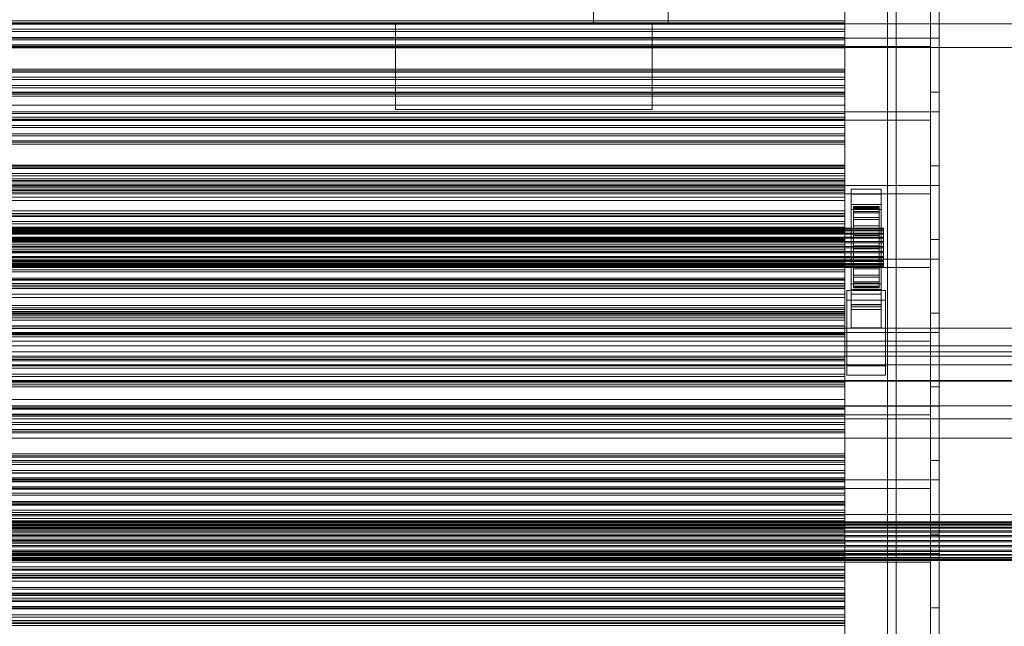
# Model space of a CAD drawing. Header units: millimetres. Extents: x -1970 to 61924, y -58230 to 6847.
# Tile 327 of 656: x 864 to 1324, y -32981 to -32698. Entities that reach past the tile are written whole.
import ezdxf

# ---------------------------------------------------------------- set-up
doc = ezdxf.new("R2010")
doc.units = ezdxf.units.MM
for name, color, linetype, lineweight in [('frontal_C03', 7, 'Continuous', 0), ('frontal_C03-dry', 7, 'Continuous', 0), ('frontal_tolva', 7, 'Continuous', 0)]:
    doc.layers.add(name, color=color, linetype=linetype, lineweight=lineweight)

msp = doc.modelspace()

# ---------------------------------------------------------------- linework, layer by layer
at = {"layer": 'frontal_C03'}
for p, q in [((1270, -32314.944), (1270, -34875.113)), ((1274, -34875.113), (1274, -32314.944)), ((1270, -32318.841), (1270, -34879.011)), ((1270, -35001.792), (1270, -32441.623)), ((1274, -32441.623), (1274, -35001.792)), ((1250, -32698.601), (-1250, -32698.601)), ((1250, -32699.482), (1250, -32698.601)), ((1250, -32698.601), (1250, -32700.136)), ((1250, -32699.482), (-1250, -32699.482)), ((1250, -32700.136), (-1250, -32700.136)), ((1250, -32702.443), (-1250, -32702.443)), ((-1250, -32703.501), (1250, -32703.501)), ((1250, -32702.443), (1250, -32699.482)), ((1250, -32700.136), (1250, -32703.501)), ((1250, -32706.353), (1250, -32702.443)), ((1250, -32703.501), (1250, -32707.41)), ((1250, -32706.353), (-1250, -32706.353)), ((1250, -32707.41), (-1250, -32707.41)), ((1250, -32709.717), (1250, -32706.353)), ((1250, -32707.41), (1250, -32710.371)), ((1250, -32709.717), (-1250, -32709.717)), ((1250, -32710.371), (-1250, -32710.371)), ((1250, -32711.252), (-1250, -32711.252)), ((1250, -32711.252), (1250, -32709.717)), ((1250, -32710.371), (1250, -32711.252)), ((1250, -32721.059), (-1250, -32721.059)), ((1250, -32721.94), (1250, -32721.059)), ((1250, -32721.059), (1250, -32722.593)), ((1250, -32721.94), (-1250, -32721.94)), ((1250, -32722.593), (-1250, -32722.593)), ((1250, -32724.901), (-1250, -32724.901)), ((-1250, -32725.958), (1250, -32725.958)), ((1250, -32724.901), (1250, -32721.94)), ((1250, -32722.593), (1250, -32725.958)), ((1250, -32728.81), (1250, -32724.901)), ((1250, -32725.958), (1250, -32729.868)), ((1250, -32728.81), (-1250, -32728.81)), ((1250, -32729.868), (-1250, -32729.868)), ((1250, -32732.175), (1250, -32728.81)), ((1250, -32729.868), (1250, -32732.828)), ((1250, -32732.175), (-1250, -32732.175)), ((1250, -32732.828), (-1250, -32732.828)), ((1250, -32733.71), (-1250, -32733.71)), ((1250, -32733.71), (1250, -32732.175)), ((1250, -32732.828), (1250, -32733.71)), ((1250, -32743.516), (-1250, -32743.516)), ((1250, -32744.398), (-1250, -32744.398)), ((1250, -32744.398), (1250, -32743.516)), ((1250, -32743.516), (1250, -32745.051)), ((1250, -32747.358), (1250, -32744.398)), ((1250, -32745.051), (-1250, -32745.051)), ((1250, -32747.358), (-1250, -32747.358)), ((-1250, -32748.416), (1250, -32748.416)), ((1250, -32745.051), (1250, -32748.416)), ((1250, -32751.268), (1250, -32747.358)), ((1250, -32748.416), (1250, -32752.325)), ((1250, -32751.268), (-1250, -32751.268)), ((1250, -32752.325), (-1250, -32752.325)), ((1250, -32754.633), (1250, -32751.268)), ((1250, -32752.325), (1250, -32755.286)), ((1250, -32754.633), (-1250, -32754.633)), ((1250, -32755.286), (-1250, -32755.286)), ((1250, -32756.167), (-1250, -32756.167)), ((1250, -32756.167), (1250, -32754.633)), ((1250, -32755.286), (1250, -32756.167)), ((1250, -32765.974), (-1250, -32765.974)), ((1250, -32766.855), (-1250, -32766.855)), ((1250, -32767.509), (-1250, -32767.509)), ((1250, -32766.855), (1250, -32765.974)), ((1250, -32765.974), (1250, -32767.509)), ((1250, -32769.816), (1250, -32766.855)), ((1250, -32767.509), (1250, -32770.873)), ((1250, -32769.816), (-1250, -32769.816)), ((-1250, -32770.873), (1250, -32770.873)), ((-1250, -32772.308), (1250, -32772.308)), ((1250, -32773.726), (1250, -32769.816)), ((1250, -32770.873), (1250, -32774.783)), ((1250, -32773.69), (1250, -32772.308)), ((1250, -32772.308), (1250, -32773.105)), ((-1250, -32773.105), (1250, -32773.105)), ((-1250, -32773.69), (1250, -32773.69)), ((1250, -32773.726), (-1250, -32773.726)), ((1250, -32774.783), (-1250, -32774.783)), ((-1250, -32776.028), (1250, -32776.028)), ((1250, -32777.09), (-1250, -32777.09)), ((1250, -32773.105), (1250, -32776.028)), ((1250, -32777.157), (1250, -32773.69)), ((1250, -32777.09), (1250, -32773.726)), ((1250, -32774.783), (1250, -32777.744)), ((1250, -32776.028), (1250, -32780.876)), ((1250, -32778.625), (1250, -32777.09)), ((-1250, -32777.157), (1250, -32777.157)), ((1250, -32777.744), (-1250, -32777.744)), ((1250, -32778.625), (-1250, -32778.625)), ((-1250, -32780.876), (1250, -32780.876)), ((1250, -32782.473), (1250, -32777.157)), ((1250, -32777.744), (1250, -32778.625)), ((1250, -32780.876), (1250, -32787.32)), ((1253, -32779.405), (1253, -32777.159)), ((1253, -32777.159), (1267, -32777.159)), ((1253, -32823.933), (1253, -32777.159)), ((1267, -32779.405), (1253, -32779.405)), ((1253, -32779.405), (1253, -32826.179)), ((1267, -32777.159), (1267, -32779.405)), ((1267, -32777.159), (1267, -32823.933)), ((1267, -32826.179), (1267, -32779.405)), ((-1250, -32782.473), (1250, -32782.473)), ((1250, -32789.276), (1250, -32782.473)), ((1253, -32786.591), (1253, -32784.346)), ((1253, -32784.346), (1267, -32784.346)), ((1253, -32831.12), (1253, -32784.346)), ((1254, -32795.293), (1254, -32785.3)), ((1254, -32785.3), (1254, -32786.12)), ((1254, -32785.3), (1266, -32785.3)), ((1254, -32785.773), (1254, -32785.3)), ((1254, -32795.518), (1254, -32785.773)), ((1254, -32785.773), (1266, -32785.773)), ((1254, -32787.508), (1254, -32785.773)), ((1254, -32795.682), (1254, -32786.12)), ((1254, -32786.12), (1254, -32788.179)), ((1254, -32786.12), (1266, -32786.12)), ((1266, -32786.12), (1266, -32785.3)), ((1266, -32785.3), (1266, -32795.293)), ((1266, -32785.3), (1266, -32785.773)), ((1266, -32785.773), (1266, -32795.518)), ((1266, -32785.773), (1266, -32787.508)), ((1266, -32788.179), (1266, -32786.12)), ((1266, -32786.12), (1266, -32795.682)), ((1267, -32784.346), (1267, -32786.591)), ((1267, -32784.346), (1267, -32831.12)), ((-1250, -32787.32), (1250, -32787.32)), ((1250, -32788.431), (-1250, -32788.431)), ((-1250, -32789.276), (1250, -32789.276)), ((1250, -32789.313), (-1250, -32789.313)), ((1250, -32789.966), (-1250, -32789.966)), ((1250, -32787.32), (1250, -32794.92)), ((1250, -32789.313), (1250, -32788.431)), ((1250, -32788.431), (1250, -32789.966)), ((1250, -32797.101), (1250, -32789.276)), ((1250, -32792.274), (1250, -32789.313)), ((1250, -32789.966), (1250, -32793.331)), ((1267, -32786.591), (1253, -32786.591)), ((1253, -32786.591), (1253, -32833.365)), ((1254, -32796.34), (1254, -32787.508)), ((1254, -32787.508), (1266, -32787.508)), ((1254, -32790.387), (1254, -32787.508)), ((1254, -32796.657), (1254, -32788.179)), ((1254, -32788.179), (1254, -32791.335)), ((1254, -32788.179), (1266, -32788.179)), ((1254, -32797.703), (1254, -32790.387)), ((1254, -32790.387), (1266, -32790.387)), ((1254, -32794.213), (1254, -32790.387)), ((1266, -32787.508), (1266, -32796.34)), ((1266, -32787.508), (1266, -32790.387)), ((1266, -32791.335), (1266, -32788.179)), ((1266, -32788.179), (1266, -32796.657)), ((1266, -32790.387), (1266, -32797.703)), ((1266, -32790.387), (1266, -32794.213)), ((1267, -32833.365), (1267, -32786.591)), ((-1268, -32795.293), (1268, -32795.293)), ((-1268, -32795.518), (1268, -32795.518)), ((1250, -32792.274), (-1250, -32792.274)), ((-1250, -32793.331), (1250, -32793.331)), ((-1250, -32794.92), (1250, -32794.92)), ((1250, -32796.183), (1250, -32792.274)), ((1250, -32793.331), (1250, -32797.24)), ((1250, -32794.92), (1250, -32803.159)), ((1254, -32798.152), (1254, -32791.335)), ((1254, -32791.335), (1254, -32795.374)), ((1254, -32791.335), (1266, -32791.335)), ((1254, -32799.516), (1254, -32794.213)), ((1254, -32794.213), (1266, -32794.213)), ((1254, -32798.726), (1254, -32794.213)), ((1254, -32795.682), (1254, -32795.293)), ((1266, -32795.293), (1254, -32795.293)), ((1254, -32795.293), (1254, -32795.518)), ((1254, -32800.066), (1254, -32795.374)), ((1254, -32795.374), (1254, -32800.021)), ((1254, -32795.374), (1266, -32795.374)), ((1266, -32795.518), (1254, -32795.518)), ((1254, -32795.518), (1254, -32796.34)), ((1266, -32795.374), (1266, -32791.335)), ((1266, -32791.335), (1266, -32798.152)), ((1266, -32794.213), (1266, -32799.516)), ((1266, -32794.213), (1266, -32798.726)), ((1266, -32795.293), (1266, -32795.682)), ((1266, -32795.518), (1266, -32795.293)), ((1266, -32800.021), (1266, -32795.374)), ((1266, -32795.374), (1266, -32800.066)), ((1266, -32796.34), (1266, -32795.518)), ((1268, -32795.682), (1268, -32795.293)), ((1268, -32795.293), (1268, -32795.518)), ((1268, -32795.518), (1268, -32796.34)), ((-1268, -32795.682), (1268, -32795.682)), ((-1268, -32796.34), (1268, -32796.34)), ((-1268, -32796.657), (1268, -32796.657)), ((-1268, -32797.703), (1268, -32797.703)), ((-1268, -32798.152), (1268, -32798.152)), ((-1268, -32799.516), (1268, -32799.516)), ((-1268, -32800.066), (1268, -32800.066)), ((1250, -32796.183), (-1250, -32796.183)), ((1250, -32797.101), (-1250, -32797.101)), ((1250, -32797.24), (-1250, -32797.24)), ((1250, -32799.548), (-1250, -32799.548)), ((1250, -32799.548), (1250, -32796.183)), ((1250, -32805.417), (1250, -32797.101)), ((1250, -32797.24), (1250, -32800.201)), ((1250, -32801.083), (1250, -32799.548)), ((1254, -32796.657), (1254, -32795.682)), ((1266, -32795.682), (1254, -32795.682)), ((1266, -32796.34), (1254, -32796.34)), ((1254, -32796.34), (1254, -32797.703)), ((1254, -32798.152), (1254, -32796.657)), ((1266, -32796.657), (1254, -32796.657)), ((1266, -32797.703), (1254, -32797.703)), ((1254, -32797.703), (1254, -32799.516)), ((1254, -32800.066), (1254, -32798.152)), ((1266, -32798.152), (1254, -32798.152)), ((1254, -32801.653), (1254, -32798.726)), ((1254, -32798.726), (1266, -32798.726)), ((1254, -32803.617), (1254, -32798.726)), ((1266, -32799.516), (1254, -32799.516)), ((1254, -32799.516), (1254, -32801.653)), ((1254, -32800.021), (1254, -32802.267)), ((1266, -32800.021), (1254, -32800.021)), ((1254, -32800.021), (1254, -32804.958)), ((1254, -32802.267), (1254, -32800.066)), ((1266, -32800.066), (1254, -32800.066)), ((1266, -32795.682), (1266, -32796.657)), ((1266, -32797.703), (1266, -32796.34)), ((1266, -32796.657), (1266, -32798.152)), ((1266, -32799.516), (1266, -32797.703)), ((1266, -32798.152), (1266, -32800.066)), ((1266, -32798.726), (1266, -32801.653)), ((1266, -32798.726), (1266, -32803.617)), ((1266, -32801.653), (1266, -32799.516)), ((1266, -32802.267), (1266, -32800.021)), ((1266, -32804.958), (1266, -32800.021)), ((1266, -32800.066), (1266, -32802.267)), ((1268, -32796.657), (1268, -32795.682)), ((1268, -32796.34), (1268, -32797.703)), ((1268, -32798.152), (1268, -32796.657)), ((1268, -32797.703), (1268, -32799.516)), ((1268, -32800.066), (1268, -32798.152)), ((1268, -32799.516), (1268, -32801.653)), ((1268, -32802.267), (1268, -32800.066)), ((-1268, -32801.653), (1268, -32801.653)), ((1268, -32802.267), (-1268, -32802.267)), ((-1268, -32803.97), (1268, -32803.97)), ((-1268, -32804.605), (1268, -32804.605)), ((1250, -32800.201), (-1250, -32800.201)), ((1250, -32801.083), (-1250, -32801.083)), ((-1250, -32803.159), (1250, -32803.159)), ((1250, -32800.201), (1250, -32801.083)), ((1250, -32803.159), (1250, -32811.474)), ((1266, -32801.653), (1254, -32801.653)), ((1254, -32801.653), (1254, -32803.97)), ((1254, -32802.267), (1266, -32802.267)), ((1254, -32804.605), (1254, -32802.267)), ((1254, -32803.97), (1254, -32803.617)), ((1254, -32803.617), (1266, -32803.617)), ((1254, -32808.555), (1254, -32803.617)), ((1266, -32803.97), (1254, -32803.97)), ((1254, -32803.97), (1254, -32806.309)), ((1254, -32806.922), (1254, -32804.605)), ((1254, -32804.605), (1254, -32804.958)), ((1266, -32804.605), (1254, -32804.605)), ((1266, -32803.97), (1266, -32801.653)), ((1266, -32802.267), (1266, -32804.605)), ((1266, -32803.617), (1266, -32803.97)), ((1266, -32803.617), (1266, -32808.555)), ((1266, -32806.309), (1266, -32803.97)), ((1266, -32804.958), (1266, -32804.605)), ((1266, -32804.605), (1266, -32806.922)), ((1268, -32801.653), (1268, -32803.97)), ((1268, -32804.605), (1268, -32802.267)), ((1268, -32803.97), (1268, -32806.309)), ((1268, -32806.922), (1268, -32804.605)), ((-1268, -32806.309), (1268, -32806.309)), ((-1268, -32806.922), (1268, -32806.922)), ((-1268, -32808.51), (1268, -32808.51)), ((-1268, -32809.06), (1268, -32809.06)), ((-1250, -32805.417), (1250, -32805.417)), ((1250, -32813.655), (1250, -32805.417)), ((1254, -32804.958), (1254, -32809.85)), ((1254, -32804.958), (1266, -32804.958)), ((1254, -32806.309), (1254, -32808.555)), ((1266, -32806.309), (1254, -32806.309)), ((1254, -32806.309), (1254, -32808.51)), ((1254, -32809.06), (1254, -32806.922)), ((1254, -32806.922), (1254, -32809.85)), ((1266, -32806.922), (1254, -32806.922)), ((1254, -32808.51), (1254, -32813.201)), ((1266, -32808.51), (1254, -32808.51)), ((1254, -32808.51), (1254, -32810.423)), ((1254, -32808.555), (1266, -32808.555)), ((1254, -32813.201), (1254, -32808.555)), ((1254, -32810.872), (1254, -32809.06)), ((1254, -32809.06), (1254, -32814.362)), ((1266, -32809.06), (1254, -32809.06)), ((1266, -32809.85), (1266, -32804.958)), ((1266, -32808.555), (1266, -32806.309)), ((1266, -32808.51), (1266, -32806.309)), ((1266, -32809.85), (1266, -32806.922)), ((1266, -32806.922), (1266, -32809.06)), ((1266, -32813.201), (1266, -32808.51)), ((1266, -32810.423), (1266, -32808.51)), ((1266, -32808.555), (1266, -32813.201)), ((1266, -32814.362), (1266, -32809.06)), ((1266, -32809.06), (1266, -32810.872)), ((1268, -32806.309), (1268, -32808.51)), ((1268, -32809.06), (1268, -32806.922)), ((1268, -32808.51), (1268, -32810.423)), ((1268, -32810.872), (1268, -32809.06)), ((-1268, -32810.423), (1268, -32810.423)), ((-1268, -32810.872), (1268, -32810.872)), ((-1268, -32811.918), (1268, -32811.918)), ((-1268, -32812.236), (1268, -32812.236)), ((-1268, -32812.894), (1268, -32812.894)), ((-1268, -32813.058), (1268, -32813.058)), ((-1268, -32813.282), (1268, -32813.282)), ((1250, -32810.889), (-1250, -32810.889)), ((-1250, -32811.474), (1250, -32811.474)), ((1250, -32811.77), (-1250, -32811.77)), ((1250, -32812.424), (-1250, -32812.424)), ((-1250, -32813.655), (1250, -32813.655)), ((1250, -32811.77), (1250, -32810.889)), ((1250, -32810.889), (1250, -32812.424)), ((1250, -32811.474), (1250, -32819.3)), ((1250, -32814.731), (1250, -32811.77)), ((1250, -32812.424), (1250, -32815.789)), ((1250, -32821.256), (1250, -32813.655)), ((1254, -32809.85), (1254, -32814.362)), ((1254, -32809.85), (1266, -32809.85)), ((1254, -32810.423), (1254, -32817.24)), ((1266, -32810.423), (1254, -32810.423)), ((1254, -32810.423), (1254, -32811.918)), ((1254, -32812.236), (1254, -32810.872)), ((1254, -32810.872), (1254, -32818.189)), ((1266, -32810.872), (1254, -32810.872)), ((1254, -32811.918), (1254, -32820.397)), ((1266, -32811.918), (1254, -32811.918)), ((1254, -32811.918), (1254, -32812.894)), ((1254, -32813.058), (1254, -32812.236)), ((1254, -32812.236), (1254, -32821.067)), ((1266, -32812.236), (1254, -32812.236)), ((1254, -32812.894), (1254, -32822.455)), ((1266, -32812.894), (1254, -32812.894)), ((1254, -32812.894), (1254, -32813.282)), ((1254, -32813.282), (1254, -32813.058)), ((1254, -32813.058), (1254, -32822.802)), ((1266, -32813.058), (1254, -32813.058)), ((1254, -32813.201), (1266, -32813.201)), ((1254, -32817.24), (1254, -32813.201)), ((1254, -32813.282), (1254, -32823.276)), ((1266, -32813.282), (1254, -32813.282)), ((1266, -32814.362), (1266, -32809.85)), ((1266, -32817.24), (1266, -32810.423)), ((1266, -32811.918), (1266, -32810.423)), ((1266, -32818.189), (1266, -32810.872)), ((1266, -32810.872), (1266, -32812.236)), ((1266, -32820.397), (1266, -32811.918)), ((1266, -32812.894), (1266, -32811.918)), ((1266, -32821.067), (1266, -32812.236)), ((1266, -32812.236), (1266, -32813.058)), ((1266, -32822.455), (1266, -32812.894)), ((1266, -32813.282), (1266, -32812.894)), ((1266, -32822.802), (1266, -32813.058)), ((1266, -32813.058), (1266, -32813.282)), ((1266, -32813.201), (1266, -32817.24)), ((1266, -32823.276), (1266, -32813.282)), ((1268, -32810.423), (1268, -32811.918)), ((1268, -32812.236), (1268, -32810.872)), ((1268, -32811.918), (1268, -32812.894)), ((1268, -32813.058), (1268, -32812.236)), ((1268, -32812.894), (1268, -32813.282)), ((1268, -32813.282), (1268, -32813.058)), ((1250, -32814.731), (-1250, -32814.731)), ((-1250, -32815.789), (1250, -32815.789)), ((1250, -32818.641), (1250, -32814.731)), ((1250, -32815.789), (1250, -32819.698)), ((1254, -32814.362), (1254, -32818.189)), ((1254, -32814.362), (1266, -32814.362)), ((1254, -32817.24), (1266, -32817.24)), ((1254, -32820.397), (1254, -32817.24)), ((1254, -32818.189), (1254, -32821.067)), ((1254, -32818.189), (1266, -32818.189)), ((1266, -32818.189), (1266, -32814.362)), ((1266, -32817.24), (1266, -32820.397)), ((1266, -32821.067), (1266, -32818.189)), ((1250, -32818.641), (-1250, -32818.641)), ((-1250, -32819.3), (1250, -32819.3)), ((1250, -32819.698), (-1250, -32819.698)), ((-1250, -32821.256), (1250, -32821.256)), ((1250, -32822.006), (-1250, -32822.006)), ((1250, -32822.659), (-1250, -32822.659)), ((1250, -32822.006), (1250, -32818.641)), ((1250, -32819.3), (1250, -32826.103)), ((1250, -32819.698), (1250, -32822.659)), ((1250, -32827.7), (1250, -32821.256)), ((1250, -32823.54), (1250, -32822.006)), ((1250, -32822.659), (1250, -32823.54)), ((1253, -32832.09), (1253, -32821.31)), ((1253, -32821.31), (1267, -32821.31)), ((1253, -32831.055), (1253, -32821.31)), ((1254, -32820.397), (1266, -32820.397)), ((1254, -32822.455), (1254, -32820.397)), ((1254, -32821.067), (1254, -32822.802)), ((1254, -32821.067), (1266, -32821.067)), ((1254, -32822.455), (1266, -32822.455)), ((1254, -32823.276), (1254, -32822.455)), ((1254, -32822.802), (1254, -32823.276)), ((1254, -32822.802), (1266, -32822.802)), ((1266, -32820.397), (1266, -32822.455)), ((1266, -32822.802), (1266, -32821.067)), ((1266, -32822.455), (1266, -32823.276)), ((1266, -32823.276), (1266, -32822.802)), ((1267, -32821.31), (1267, -32832.09)), ((1267, -32821.31), (1267, -32831.055)), ((1250, -32823.54), (-1250, -32823.54)), ((-1250, -32826.103), (1250, -32826.103)), ((-1250, -32827.7), (1250, -32827.7)), ((1250, -32826.103), (1250, -32831.419)), ((1250, -32832.548), (1250, -32827.7)), ((1251, -32828.946), (1251, -32824.455)), ((1251, -32824.455), (1269, -32824.455)), ((1251, -32859.535), (1251, -32824.455)), ((1267, -32823.933), (1253, -32823.933)), ((1253, -32823.933), (1253, -32826.179)), ((1253, -32826.179), (1267, -32826.179)), ((1254, -32823.276), (1266, -32823.276)), ((1267, -32826.179), (1267, -32823.933)), ((1269, -32824.455), (1269, -32828.946)), ((1269, -32824.455), (1269, -32859.535)), ((-1250, -32831.419), (1250, -32831.419)), ((1250, -32831.419), (1250, -32834.886)), ((1269, -32828.946), (1251, -32828.946)), ((1251, -32864.027), (1251, -32828.946)), ((1267, -32831.055), (1253, -32831.055)), ((1253, -32831.055), (1253, -32841.835)), ((1267, -32831.12), (1253, -32831.12)), ((1253, -32831.12), (1253, -32833.365)), ((1267, -32832.09), (1253, -32832.09)), ((1253, -32832.09), (1253, -32841.835)), ((1267, -32841.835), (1267, -32831.055)), ((1267, -32833.365), (1267, -32831.12)), ((1267, -32841.835), (1267, -32832.09)), ((1269, -32864.027), (1269, -32828.946)), ((-1250, -32832.548), (1250, -32832.548)), ((1250, -32833.347), (-1250, -32833.347)), ((1250, -32834.228), (-1250, -32834.228)), ((1250, -32834.882), (-1250, -32834.882)), ((-1250, -32834.886), (1250, -32834.886)), ((-1250, -32835.47), (1250, -32835.47)), ((-1250, -32836.268), (1250, -32836.268)), ((1250, -32835.47), (1250, -32832.548)), ((1250, -32834.228), (1250, -32833.347)), ((1250, -32833.347), (1250, -32834.882)), ((1250, -32837.189), (1250, -32834.228)), ((1250, -32834.882), (1250, -32838.246)), ((1250, -32834.886), (1250, -32836.268)), ((1250, -32836.268), (1250, -32835.47)), ((1253, -32833.365), (1267, -32833.365)), ((1250, -32837.189), (-1250, -32837.189)), ((-1250, -32838.246), (1250, -32838.246)), ((1250, -32841.098), (-1250, -32841.098)), ((1250, -32841.098), (1250, -32837.189)), ((1250, -32838.246), (1250, -32842.156)), ((1250, -32844.463), (1250, -32841.098)), ((1250, -32842.156), (-1250, -32842.156)), ((1250, -32844.463), (-1250, -32844.463)), ((1250, -32845.117), (-1250, -32845.117)), ((1250, -32845.998), (-1250, -32845.998)), ((1250, -32842.156), (1250, -32845.117)), ((1250, -32845.998), (1250, -32844.463)), ((1250, -32845.117), (1250, -32845.998)), ((1253, -32841.835), (1267, -32841.835)), ((-1500, -32850.211), (1500, -32850.211)), ((-1500, -32855.102), (1500, -32855.102)), ((1500, -32859.194), (-1500, -32859.194)), ((1250, -32855.804), (-1250, -32855.804)), ((1250, -32856.686), (-1250, -32856.686)), ((1250, -32857.339), (-1250, -32857.339)), ((1250, -32859.647), (-1250, -32859.647)), ((1250, -32856.686), (1250, -32855.804)), ((1250, -32855.804), (1250, -32857.339)), ((1250, -32859.647), (1250, -32856.686)), ((1250, -32857.339), (1250, -32860.704)), ((1250, -32863.556), (1250, -32859.647)), ((1269, -32859.535), (1251, -32859.535)), ((1251, -32859.535), (1251, -32864.027)), ((1269, -32864.027), (1269, -32859.535)), ((-1250, -32860.704), (1250, -32860.704)), ((1250, -32863.556), (-1250, -32863.556)), ((1250, -32860.704), (1250, -32864.613)), ((1250, -32866.921), (1250, -32863.556)), ((1251, -32864.027), (1269, -32864.027)), ((1500, -32866.511), (-1500, -32866.511)), ((1500, -32866.796), (-1500, -32866.796)), ((1250, -32864.613), (-1250, -32864.613)), ((1250, -32866.921), (-1250, -32866.921)), ((1250, -32867.574), (-1250, -32867.574)), ((1250, -32868.456), (-1250, -32868.456)), ((1250, -32864.613), (1250, -32867.574)), ((1250, -32868.456), (1250, -32866.921)), ((1250, -32867.574), (1250, -32868.456)), ((-1500, -32878.204), (1500, -32878.204)), ((1250, -32878.262), (-1250, -32878.262)), ((1250, -32879.143), (1250, -32878.262)), ((1250, -32878.262), (1250, -32879.797)), ((1250, -32879.143), (-1250, -32879.143)), ((1250, -32879.797), (-1250, -32879.797)), ((1250, -32882.104), (-1250, -32882.104)), ((1250, -32882.104), (1250, -32879.143)), ((1250, -32879.797), (1250, -32883.162)), ((1250, -32886.014), (1250, -32882.104)), ((1500, -32884.317), (-1500, -32884.317)), ((-1250, -32883.162), (1250, -32883.162)), ((1250, -32886.014), (-1250, -32886.014)), ((1250, -32887.071), (-1250, -32887.071)), ((1250, -32883.162), (1250, -32887.071)), ((1250, -32889.378), (1250, -32886.014)), ((1250, -32887.071), (1250, -32890.032)), ((1250, -32889.378), (-1250, -32889.378)), ((1250, -32890.032), (-1250, -32890.032)), ((1250, -32890.913), (-1250, -32890.913)), ((1250, -32890.913), (1250, -32889.378)), ((1250, -32890.032), (1250, -32890.913)), ((-1500, -32893.3), (1500, -32893.3)), ((1250, -32900.72), (-1250, -32900.72)), ((1250, -32901.601), (1250, -32900.72)), ((1250, -32900.72), (1250, -32902.254)), ((1250, -32901.601), (-1250, -32901.601)), ((1250, -32902.254), (-1250, -32902.254)), ((1250, -32904.562), (-1250, -32904.562)), ((-1250, -32905.619), (1250, -32905.619)), ((1250, -32904.562), (1250, -32901.601)), ((1250, -32902.254), (1250, -32905.619)), ((1250, -32908.471), (1250, -32904.562)), ((1250, -32905.619), (1250, -32909.529)), ((1250, -32908.471), (-1250, -32908.471)), ((1250, -32909.529), (-1250, -32909.529)), ((1250, -32911.836), (1250, -32908.471)), ((1250, -32909.529), (1250, -32912.49)), ((1250, -32911.836), (-1250, -32911.836)), ((1250, -32912.49), (-1250, -32912.49)), ((1250, -32913.371), (-1250, -32913.371)), ((1250, -32913.371), (1250, -32911.836)), ((1250, -32912.49), (1250, -32913.371)), ((-1250, -32916.092), (1250, -32916.092)), ((-1250, -32916.725), (1250, -32916.725)), ((-1250, -32917.189), (1250, -32917.189)), ((-1250, -32919.044), (1250, -32919.044)), ((1250, -32917.189), (1250, -32916.092)), ((1250, -32916.092), (1250, -32916.725)), ((1250, -32916.725), (1250, -32919.044)), ((1250, -32919.941), (1250, -32917.189)), ((1250, -32919.044), (1250, -32922.893)), ((-1250, -32919.941), (1250, -32919.941)), ((-1250, -32922.893), (1250, -32922.893)), ((1250, -32923.177), (-1250, -32923.177)), ((1250, -32924.059), (-1250, -32924.059)), ((-1250, -32924.16), (1250, -32924.16)), ((1250, -32924.16), (1250, -32919.941)), ((1250, -32922.893), (1250, -32928.008)), ((1250, -32924.059), (1250, -32923.177)), ((1250, -32923.177), (1250, -32924.712)), ((1250, -32927.019), (1250, -32924.059)), ((1250, -32929.56), (1250, -32924.16)), ((1530, -32928.942), (-1530, -32928.942)), ((1250, -32924.712), (-1250, -32924.712)), ((1250, -32927.019), (-1250, -32927.019)), ((-1250, -32928.008), (1250, -32928.008)), ((-1250, -32928.077), (1250, -32928.077)), ((1250, -32924.712), (1250, -32928.077)), ((1250, -32930.929), (1250, -32927.019)), ((1250, -32928.008), (1250, -32934.04)), ((1250, -32928.077), (1250, -32931.986)), ((-1500, -32932.482), (1500, -32932.482)), ((-1500, -32932.706), (1500, -32932.706)), ((-1500, -32932.87), (1500, -32932.87)), ((-1500, -32933.528), (1500, -32933.528)), ((-1250, -32929.56), (1250, -32929.56)), ((1250, -32930.929), (-1250, -32930.929)), ((1250, -32931.986), (-1250, -32931.986)), ((1250, -32935.772), (1250, -32929.56)), ((1250, -32934.294), (1250, -32930.929)), ((1250, -32931.986), (1250, -32934.947)), ((1530, -32933.942), (-1530, -32933.942)), ((-1500, -32933.845), (1500, -32933.845)), ((-1500, -32934.891), (1500, -32934.891)), ((-1500, -32935.34), (1500, -32935.34)), ((-1500, -32936.704), (1500, -32936.704)), ((-1500, -32937.254), (1500, -32937.254)), ((-1250, -32934.04), (1250, -32934.04)), ((1250, -32934.294), (-1250, -32934.294)), ((1250, -32934.947), (-1250, -32934.947)), ((1250, -32935.772), (-1250, -32935.772)), ((1250, -32935.828), (-1250, -32935.828)), ((1250, -32934.04), (1250, -32940.58)), ((1250, -32935.828), (1250, -32934.294)), ((1250, -32934.947), (1250, -32935.828)), ((1250, -32942.372), (1250, -32935.772)), ((-1500, -32938.841), (1500, -32938.841)), ((1500, -32939.455), (-1500, -32939.455)), ((-1500, -32941.158), (1500, -32941.158)), ((-1500, -32941.793), (1500, -32941.793)), ((-1250, -32940.58), (1250, -32940.58)), ((-1250, -32942.372), (1250, -32942.372)), ((1250, -32940.58), (1250, -32947.18)), ((1250, -32948.911), (1250, -32942.372)), ((-1500, -32943.497), (1500, -32943.497)), ((-1500, -32944.111), (1500, -32944.111)), ((-1500, -32945.698), (1500, -32945.698)), ((-1500, -32946.248), (1500, -32946.248)), ((1250, -32945.635), (-1250, -32945.635)), ((1250, -32946.516), (-1250, -32946.516)), ((1250, -32947.17), (-1250, -32947.17)), ((-1250, -32947.18), (1250, -32947.18)), ((1250, -32946.516), (1250, -32945.635)), ((1250, -32945.635), (1250, -32947.17)), ((1250, -32949.477), (1250, -32946.516)), ((1250, -32947.17), (1250, -32950.534)), ((1250, -32947.18), (1250, -32953.392)), ((-1500, -32947.611), (1500, -32947.611)), ((-1500, -32948.06), (1500, -32948.06)), ((-1500, -32949.107), (1500, -32949.107)), ((-1500, -32949.424), (1500, -32949.424)), ((-1500, -32950.082), (1500, -32950.082)), ((-1500, -32950.246), (1500, -32950.246)), ((-1500, -32950.47), (1500, -32950.47)), ((-1250, -32948.911), (1250, -32948.911)), ((1250, -32949.477), (-1250, -32949.477)), ((-1250, -32950.534), (1250, -32950.534)), ((1250, -32954.944), (1250, -32948.911)), ((1250, -32953.387), (1250, -32949.477)), ((1250, -32950.534), (1250, -32954.444)), ((-1250, -32953.392), (1250, -32953.392)), ((1250, -32954.444), (-1250, -32954.444)), ((-1250, -32954.944), (1250, -32954.944)), ((1250, -32956.751), (1250, -32953.387)), ((1250, -32953.392), (1250, -32958.792)), ((1250, -32954.444), (1250, -32957.405)), ((1250, -32960.059), (1250, -32954.944)), ((1250, -32956.751), (-1250, -32956.751)), ((1250, -32957.405), (-1250, -32957.405)), ((1250, -32958.286), (-1250, -32958.286)), ((-1250, -32958.792), (1250, -32958.792)), ((-1250, -32960.059), (1250, -32960.059)), ((1250, -32958.286), (1250, -32956.751)), ((1250, -32957.405), (1250, -32958.286)), ((1250, -32958.792), (1250, -32963.011)), ((1250, -32963.907), (1250, -32960.059)), ((-1250, -32963.011), (1250, -32963.011)), ((-1250, -32963.907), (1250, -32963.907)), ((1250, -32963.011), (1250, -32965.763)), ((1250, -32966.227), (1250, -32963.907)), ((-1250, -32965.763), (1250, -32965.763)), ((-1250, -32966.227), (1250, -32966.227)), ((-1250, -32966.86), (1250, -32966.86)), ((1250, -32968.092), (-1250, -32968.092)), ((1250, -32968.974), (-1250, -32968.974)), ((1250, -32969.627), (-1250, -32969.627)), ((1250, -32965.763), (1250, -32966.86)), ((1250, -32966.86), (1250, -32966.227)), ((1250, -32968.974), (1250, -32968.092)), ((1250, -32968.092), (1250, -32969.627)), ((1250, -32971.935), (1250, -32968.974)), ((1250, -32969.627), (1250, -32972.992)), ((1250, -32971.935), (-1250, -32971.935)), ((-1250, -32972.992), (1250, -32972.992)), ((1250, -32975.844), (1250, -32971.935)), ((1250, -32972.992), (1250, -32976.902)), ((1250, -32975.844), (-1250, -32975.844)), ((1250, -32976.902), (-1250, -32976.902)), ((1250, -32979.209), (-1250, -32979.209)), ((1250, -32979.209), (1250, -32975.844)), ((1250, -32976.902), (1250, -32979.862)), ((1250, -32980.744), (1250, -32979.209)), ((1250, -32979.862), (-1250, -32979.862)), ((1250, -32980.744), (-1250, -32980.744)), ((1250, -32979.862), (1250, -32980.744))]:
    msp.add_line(p, q, dxfattribs=at)
at = {"layer": 'frontal_C03-dry'}
for p, q in [((1290, -32731.875), (1290, -32637.875)), ((1294, -32637.875), (1294, -32731.875)), ((1250, -32669.125), (1250, -32703.5)), ((1250, -32673.125), (1250, -32707.5)), ((1290, -32766.25), (1290, -32672.25)), ((1290, -32672.25), (1290, -32706.625)), ((1294, -32672.25), (1294, -32766.25)), ((1294, -32672.25), (1294, -32706.625)), ((1290, -32710.625), (1290, -32676.25)), ((1250, -32703.5), (1250, -32697.5)), ((1250, -32731.875), (1250, -32697.5)), ((1290, -32697.5), (1290, -32731.875)), ((1294, -32731.875), (1294, -32697.5)), ((1250, -32703.5), (-1250, -32703.5)), ((1250, -32707.5), (1250, -32703.5)), ((1250, -32703.5), (1250, -32737.875)), ((1290, -32706.625), (-1290, -32706.625)), ((1250, -32707.5), (-1250, -32707.5)), ((1250, -32707.5), (1250, -32741.875)), ((1290, -32706.625), (1290, -32710.625)), ((1290, -32800.625), (1290, -32706.625)), ((1294, -32706.625), (1290, -32706.625)), ((1290, -32706.625), (1290, -32741)), ((1294, -32706.625), (1294, -32800.625)), ((1294, -32706.625), (1294, -32741)), ((-1290, -32710.625), (1290, -32710.625)), ((1290, -32745), (1290, -32710.625)), ((-1250, -32731.875), (1250, -32731.875)), ((1250, -32737.875), (1250, -32731.875)), ((1250, -32766.25), (1250, -32731.875)), ((1294, -32731.875), (1290, -32731.875)), ((1290, -32731.875), (1290, -32766.25)), ((1294, -32766.25), (1294, -32731.875)), ((1250, -32737.875), (-1250, -32737.875)), ((1250, -32741.875), (1250, -32737.875)), ((1250, -32737.875), (1250, -32772.25)), ((1290, -32741), (-1290, -32741)), ((1250, -32741.875), (-1250, -32741.875)), ((1250, -32741.875), (1250, -32776.25)), ((1290, -32741), (1290, -32745)), ((1290, -32835), (1290, -32741)), ((1294, -32741), (1290, -32741)), ((1290, -32741), (1290, -32775.375)), ((1294, -32741), (1294, -32835)), ((1294, -32741), (1294, -32775.375)), ((-1290, -32745), (1290, -32745)), ((1290, -32779.375), (1290, -32745)), ((-1250, -32766.25), (1250, -32766.25)), ((1250, -32772.25), (1250, -32766.25)), ((1250, -32800.625), (1250, -32766.25)), ((1294, -32766.25), (1290, -32766.25)), ((1290, -32766.25), (1290, -32800.625)), ((1294, -32800.625), (1294, -32766.25)), ((1250, -32772.25), (-1250, -32772.25)), ((1250, -32776.25), (1250, -32772.25)), ((1250, -32772.25), (1250, -32806.625)), ((1290, -32775.375), (-1290, -32775.375)), ((1250, -32776.25), (-1250, -32776.25)), ((1250, -32776.25), (1250, -32810.625)), ((1290, -32775.375), (1290, -32779.375)), ((1290, -32869.375), (1290, -32775.375)), ((1294, -32775.375), (1290, -32775.375)), ((1290, -32775.375), (1290, -32809.75)), ((1294, -32775.375), (1294, -32869.375)), ((1294, -32775.375), (1294, -32809.75)), ((-1290, -32779.375), (1290, -32779.375)), ((1290, -32813.75), (1290, -32779.375)), ((-1250, -32800.625), (1250, -32800.625)), ((1250, -32806.625), (1250, -32800.625)), ((1250, -32835), (1250, -32800.625)), ((1294, -32800.625), (1290, -32800.625)), ((1290, -32800.625), (1290, -32835)), ((1294, -32835), (1294, -32800.625)), ((1250, -32806.625), (-1250, -32806.625)), ((1250, -32810.625), (1250, -32806.625)), ((1250, -32806.625), (1250, -32841)), ((1290, -32809.75), (-1290, -32809.75)), ((-1290, -32813.75), (1290, -32813.75)), ((1250, -32810.625), (-1250, -32810.625)), ((1250, -32810.625), (1250, -32845)), ((1290, -32809.75), (1290, -32813.75)), ((1290, -32903.75), (1290, -32809.75)), ((1294, -32809.75), (1290, -32809.75)), ((1290, -32809.75), (1290, -32844.125)), ((1290, -32848.125), (1290, -32813.75)), ((1294, -32809.75), (1294, -32903.75)), ((1294, -32809.75), (1294, -32844.125)), ((-1250, -32835), (1250, -32835)), ((1250, -32841), (1250, -32835)), ((1250, -32869.375), (1250, -32835)), ((1294, -32835), (1290, -32835)), ((1290, -32835), (1290, -32869.375)), ((1294, -32869.375), (1294, -32835)), ((1250, -32841), (-1250, -32841)), ((1250, -32845), (1250, -32841)), ((1250, -32841), (1250, -32875.375)), ((1290, -32844.125), (-1290, -32844.125)), ((1250, -32845), (-1250, -32845)), ((1250, -32845), (1250, -32879.375)), ((1290, -32844.125), (1290, -32848.125)), ((1290, -32938.125), (1290, -32844.125)), ((1294, -32844.125), (1290, -32844.125)), ((1290, -32844.125), (1290, -32878.5)), ((1294, -32844.125), (1294, -32938.125)), ((1294, -32844.125), (1294, -32878.5)), ((-1290, -32848.125), (1290, -32848.125)), ((1290, -32882.5), (1290, -32848.125)), ((-1250, -32869.375), (1250, -32869.375)), ((1250, -32875.375), (1250, -32869.375)), ((1250, -32903.75), (1250, -32869.375)), ((1294, -32869.375), (1290, -32869.375)), ((1290, -32869.375), (1290, -32903.75)), ((1294, -32903.75), (1294, -32869.375)), ((1250, -32875.375), (-1250, -32875.375)), ((1250, -32879.375), (1250, -32875.375)), ((1250, -32875.375), (1250, -32909.75)), ((1290, -32878.5), (-1290, -32878.5)), ((-1290, -32882.5), (1290, -32882.5)), ((1250, -32879.375), (-1250, -32879.375)), ((1250, -32879.375), (1250, -32913.75)), ((1290, -32878.5), (1290, -32882.5)), ((1290, -32972.5), (1290, -32878.5)), ((1294, -32878.5), (1290, -32878.5)), ((1290, -32878.5), (1290, -32912.875)), ((1290, -32916.875), (1290, -32882.5)), ((1294, -32878.5), (1294, -32972.5)), ((1294, -32878.5), (1294, -32912.875)), ((-1250, -32903.75), (1250, -32903.75)), ((1250, -32909.75), (1250, -32903.75)), ((1250, -32938.125), (1250, -32903.75)), ((1294, -32903.75), (1290, -32903.75)), ((1290, -32903.75), (1290, -32938.125)), ((1294, -32938.125), (1294, -32903.75)), ((1250, -32909.75), (-1250, -32909.75)), ((1250, -32913.75), (1250, -32909.75)), ((1250, -32909.75), (1250, -32944.125)), ((1290, -32912.875), (-1290, -32912.875)), ((1250, -32913.75), (-1250, -32913.75)), ((1250, -32913.75), (1250, -32948.125)), ((1290, -32912.875), (1290, -32916.875)), ((1290, -33006.875), (1290, -32912.875)), ((1294, -32912.875), (1290, -32912.875)), ((1290, -32912.875), (1290, -32947.25)), ((1294, -32912.875), (1294, -33006.875)), ((1294, -32912.875), (1294, -32947.25)), ((-1290, -32916.875), (1290, -32916.875)), ((1290, -32951.25), (1290, -32916.875)), ((-1250, -32938.125), (1250, -32938.125)), ((1250, -32944.125), (1250, -32938.125)), ((1250, -32972.5), (1250, -32938.125)), ((1294, -32938.125), (1290, -32938.125)), ((1290, -32938.125), (1290, -32972.5)), ((1294, -32972.5), (1294, -32938.125)), ((1290, -32947.25), (-1290, -32947.25)), ((1250, -32944.125), (-1250, -32944.125)), ((1250, -32948.125), (1250, -32944.125)), ((1250, -32944.125), (1250, -32978.5)), ((1290, -32947.25), (1290, -32951.25)), ((1290, -33041.25), (1290, -32947.25)), ((1294, -32947.25), (1290, -32947.25)), ((1290, -32947.25), (1290, -32981.625)), ((1294, -32947.25), (1294, -33041.25)), ((1294, -32947.25), (1294, -32981.625)), ((-1290, -32951.25), (1290, -32951.25)), ((1250, -32948.125), (-1250, -32948.125)), ((1250, -32948.125), (1250, -32982.5)), ((1290, -32985.625), (1290, -32951.25)), ((-1250, -32972.5), (1250, -32972.5)), ((1250, -32978.5), (1250, -32972.5)), ((1250, -33006.875), (1250, -32972.5)), ((1294, -32972.5), (1290, -32972.5)), ((1290, -32972.5), (1290, -33006.875)), ((1294, -33006.875), (1294, -32972.5)), ((1250, -32978.5), (-1250, -32978.5)), ((1250, -32982.5), (1250, -32978.5)), ((1250, -32978.5), (1250, -33012.875))]:
    msp.add_line(p, q, dxfattribs=at)
at = {"layer": 'frontal_tolva'}
for p, q in [((1132.5, -32700), (1132.5, -31730)), ((1167.5, -32700), (1167.5, -31730)), ((-1821.5, -32700), (1821.5, -32700)), ((-1725, -32700), (1725, -32700)), ((1160, -32700), (1040, -32700)), ((1040, -32740), (1040, -32700)), ((1167.5, -32700), (1132.5, -32700)), ((1160, -32740), (1160, -32700)), ((-1821.5, -32711), (1821.5, -32711)), ((1160, -32740), (1040, -32740)), ((-1821.5, -32842), (1821.5, -32842)), ((-1821.5, -32853), (1821.5, -32853))]:
    msp.add_line(p, q, dxfattribs=at)

doc.saveas('drawing.dxf')
